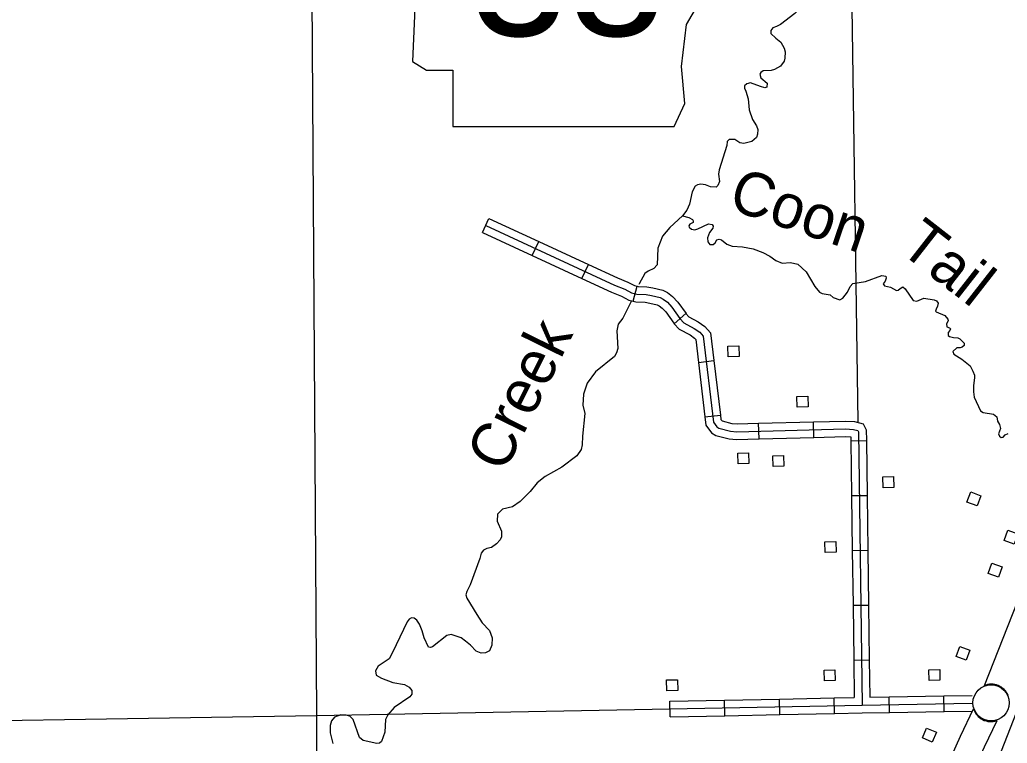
# Model space of a CAD drawing. Extents: x 1084508 to 1142749, y 1057638 to 1093403.
# Drawn here: x 1101810 to 1104795, y 1085507 to 1087695 of the extents above; entities that cross this region are included whole.
import ezdxf

# ---------------------------------------------------------------- set-up
doc = ezdxf.new("R2010")
doc.units = 0
for name, color, linetype in [('Level 15', 7, 'Continuous'), ('Level 21', 7, 'Continuous'), ('Level 24', 7, 'Continuous'), ('Level 32', 7, 'Continuous'), ('Level 35', 7, 'Continuous'), ('Level 40', 7, 'Continuous'), ('Level 5', 7, 'Continuous'), ('Level 56', 7, 'Continuous')]:
    doc.layers.add(name, color=color, linetype=linetype)

msp = doc.modelspace()

# ---------------------------------------------------------------- linework, layer by layer
at = {"layer": 'Level 15'}
for points in [[(1105408.5, 1087401.4), (1104909, 1086148.8), (1104725, 1085681.4)], [(1104377.2, 1085004.5), (1104449.7, 1085132.3), (1104545.7, 1085293.5), (1104593, 1085393.9), (1104653.6, 1085528.4), (1104692.9, 1085611.4)], [(1104762.7, 1085575.5), (1104724.9, 1085495.5), (1104664.3, 1085361), (1104615, 1085256.6), (1104517.5, 1085092.9), (1104445.5, 1084965.8)]]:
    msp.add_lwpolyline(points, dxfattribs=at)
for centre, radius, start, end in [((1104746.6, 1085630.7), 55.1, 22.2643, 113.1261), ((1104745.4, 1085627.6), 54.9, 197.1402, 288.3943)]:
    msp.add_arc(centre, radius, start, end, dxfattribs=at)
at = {"layer": 'Level 21'}
msp.add_lwpolyline([(1102970.6, 1088371.1), (1103018.4, 1088052.5), (1102997.2, 1087569.3), (1103039.7, 1087542.7), (1103119.3, 1087542.7), (1103119.3, 1087372.8), (1103788.4, 1087372.8), (1103820.3, 1087441.9), (1103809.7, 1087553.4), (1103825.6, 1087680.8), (1103884, 1087781.7), (1103921.2, 1087856), (1103974.3, 1087935.7), (1104006.1, 1088020.7), (1104032.7, 1088089.7), (1104080.5, 1088148.1), (1104091.1, 1088185.3), (1104069.9, 1088211.8), (1103905.2, 1088211.8), (1103942.4, 1088286.2), (1103947.7, 1088334), (1103925.7, 1088370.7)], close=True, dxfattribs=at)
at = {"layer": 'Level 24'}
msp.add_circle((1104745.9, 1085629.5), 54.9, dxfattribs=at)
at = {"layer": 'Level 32'}
for p, q in [((1103208.3, 1087051.8), (1103228.1, 1087094.5)), ((1103358.7, 1086982.1), (1103378.5, 1087024.8)), ((1103509, 1086912.5), (1103528.8, 1086955.2)), ((1103664.3, 1086843.9), (1103676.1, 1086889.5)), ((1103788.4, 1086775.6), (1103823.5, 1086806.9)), ((1103861.3, 1086658.9), (1103908.1, 1086664.5)), ((1103881, 1086494.3), (1103927.8, 1086499.9)), ((1104044.4, 1086427.7), (1104043.1, 1086474.8)), ((1104210, 1086432.1), (1104208.8, 1086479.2)), ((1104322.1, 1086421.8), (1104369.2, 1086422.4)), ((1104324.2, 1086256.1), (1104371.3, 1086256.7)), ((1104326.4, 1086090.4), (1104373.4, 1086091)), ((1104328.5, 1085924.7), (1104375.6, 1085925.3)), ((1104330.6, 1085759), (1104377.7, 1085759.6)), ((1104604, 1085603.2), (1104603.2, 1085650.3)), ((1103775.6, 1085587.4), (1103774.6, 1085634.4)), ((1103941.3, 1085590.7), (1103940.3, 1085637.7)), ((1104107, 1085593.9), (1104106, 1085641)), ((1104272.7, 1085597.2), (1104271.7, 1085644.3)), ((1104438.3, 1085600.3), (1104437.5, 1085647.4))]:
    msp.add_line(p, q, dxfattribs=at)
for points in [[(1103228.1, 1087094.5), (1103378.5, 1087024.8)], [(1103218.2, 1087073.2), (1103607.8, 1086892.7), (1103638.3, 1086880.6), (1103659.1, 1086869.6), (1103675.5, 1086865.3), (1103702.9, 1086864.3), (1103719, 1086861.6), (1103745.3, 1086855.4), (1103754.9, 1086850.3), (1103767.5, 1086840.9), (1103780.8, 1086826.5), (1103805.4, 1086792), (1103817.4, 1086778.4), (1103848.1, 1086762), (1103865.1, 1086750.2), (1103875.5, 1086738.6), (1103906.7, 1086478), (1103916.5, 1086464.2), (1103923.2, 1086460.3), (1103957.8, 1086451.5), (1103977.3, 1086449.5), (1104305.4, 1086458.1), (1104329.6, 1086456.6), (1104343, 1086453.2), (1104345.3, 1086448.9), (1104355.9, 1085622.4)], [(1103208.3, 1087051.8), (1103358.7, 1086982.1)], [(1103378.5, 1087024.8), (1103528.8, 1086955.2)], [(1103358.7, 1086982.1), (1103509, 1086912.5)], [(1103528.8, 1086955.2), (1103617, 1086914.3), (1103648.2, 1086902.1), (1103667.6, 1086891.7), (1103676.1, 1086889.5)], [(1103509, 1086912.5), (1103598.5, 1086871), (1103628.4, 1086859.2), (1103650.5, 1086847.5), (1103664.3, 1086843.9)], [(1103676.1, 1086889.5), (1103679, 1086888.8), (1103705.3, 1086887.7), (1103723.7, 1086884.7), (1103753.7, 1086877.6), (1103767.6, 1086870.3), (1103783.3, 1086858.5), (1103799.1, 1086841.4), (1103823.8, 1086806.6), (1103823.5, 1086806.9)], [(1103664.3, 1086843.9), (1103672.1, 1086841.9), (1103700.5, 1086840.8), (1103714.4, 1086838.5), (1103737, 1086833.2), (1103742.3, 1086830.4), (1103751.6, 1086823.4), (1103762.5, 1086811.6), (1103786.9, 1086777.3), (1103788.4, 1086775.6)], [(1103823.5, 1086806.9), (1103832.2, 1086797.2), (1103860.4, 1086782.1), (1103880.8, 1086768), (1103898, 1086748.7), (1103908.1, 1086664.5)], [(1103788.4, 1086775.6), (1103802.6, 1086759.7), (1103835.8, 1086741.9), (1103849.4, 1086732.5), (1103853, 1086728.4), (1103861.3, 1086658.9)], [(1103908.1, 1086664.5), (1103927.8, 1086499.9)], [(1103861.3, 1086658.9), (1103881, 1086494.3)], [(1103881, 1086494.3), (1103884, 1086469.3), (1103900.3, 1086446.4), (1103914.3, 1086438.2), (1103953.7, 1086428.2), (1103976.5, 1086426), (1104044.4, 1086427.7)], [(1103927.8, 1086499.9), (1103929.3, 1086486.8), (1103932.6, 1086482.2), (1103961.9, 1086474.7), (1103978.2, 1086473.1), (1104043.1, 1086474.8)], [(1104043.1, 1086474.8), (1104208.8, 1086479.2)], [(1104208.8, 1086479.2), (1104305.8, 1086481.7), (1104333.3, 1086480), (1104358.8, 1086473.5), (1104368.7, 1086455), (1104369.2, 1086422.4)], [(1104044.4, 1086427.7), (1104210, 1086432.1)], [(1104210, 1086432.1), (1104305, 1086434.6), (1104321.9, 1086433.5), (1104322.1, 1086421.8)], [(1104322.1, 1086421.8), (1104324.2, 1086256.1)], [(1104369.2, 1086422.4), (1104371.3, 1086256.7)], [(1104324.2, 1086256.1), (1104326.4, 1086090.4)], [(1104371.3, 1086256.7), (1104373.4, 1086091)], [(1104326.4, 1086090.4), (1104328.5, 1085924.7)], [(1104373.4, 1086091), (1104375.6, 1085925.3)], [(1104328.5, 1085924.7), (1104330.6, 1085759)], [(1104375.6, 1085925.3), (1104377.7, 1085759.6)], [(1104330.6, 1085759), (1104332.1, 1085645.5)], [(1104377.7, 1085759.6), (1104379.2, 1085646.4)], [(1104437.5, 1085647.4), (1104603.2, 1085650.3)], [(1104603.2, 1085650.3), (1104688.4, 1085651.8)], [(1103774.6, 1085634.4), (1103940.3, 1085637.7)], [(1103775.1, 1085610.9), (1104355.9, 1085622.4), (1104688.8, 1085628.2)], [(1103940.3, 1085637.7), (1104106, 1085641)], [(1104106, 1085641), (1104271.7, 1085644.3)], [(1104271.7, 1085644.3), (1104332.1, 1085645.5)], [(1104379.2, 1085646.4), (1104437.5, 1085647.4)], [(1103775.6, 1085587.4), (1103941.3, 1085590.7)], [(1103941.3, 1085590.7), (1104107, 1085593.9)], [(1104107, 1085593.9), (1104272.7, 1085597.2)], [(1104272.7, 1085597.2), (1104356.4, 1085598.9), (1104438.3, 1085600.3)], [(1104438.3, 1085600.3), (1104604, 1085603.2)], [(1104604, 1085603.2), (1104689.2, 1085604.7)]]:
    msp.add_lwpolyline(points, dxfattribs=at)
at = {"layer": 'Level 35'}
for points in [[(1104205.9, 1087800.5), (1104205, 1087789.7), (1104195.3, 1087764.8), (1104176.6, 1087736.3), (1104153, 1087713.9), (1104108.9, 1087681.3), (1104097.2, 1087674.5), (1104086, 1087670.3), (1104080.1, 1087662.4), (1104080.5, 1087653.6), (1104095.2, 1087640)], [(1104095.2, 1087640), (1104110.5, 1087627.1), (1104120.7, 1087609.5), (1104123, 1087598.3), (1104122.6, 1087579), (1104120.4, 1087570.4), (1104109.1, 1087554.5), (1104090.9, 1087544.3), (1104080.6, 1087541.7), (1104056.7, 1087540.7), (1104049.7, 1087535.7), (1104046.7, 1087530.6), (1104050.3, 1087519.7), (1104069.3, 1087503.7), (1104068.5, 1087491.7), (1104062, 1087489.2), (1104048.6, 1087493.1), (1104019.1, 1087504.9), (1104007.3, 1087501.2), (1104000.9, 1087495), (1104001, 1087487.9), (1104005, 1087479.4)], [(1104005, 1087479.4), (1104011.4, 1087456.2), (1104014.6, 1087423.2), (1104024.9, 1087393.3), (1104036.5, 1087374.4), (1104040.6, 1087362.9), (1104040, 1087349.3), (1104036.5, 1087339.2), (1104022.4, 1087327.4), (1103998.4, 1087321.3), (1103986.7, 1087323.5), (1103971, 1087332.8), (1103954, 1087333), (1103948.5, 1087327.5), (1103946.7, 1087315.1), (1103924.3, 1087241.7), (1103921.9, 1087228.4), (1103925, 1087206.1), (1103919.7, 1087194), (1103915.2, 1087188.5), (1103897.8, 1087189.9), (1103882.2, 1087196.4), (1103868.6, 1087198.2), (1103858, 1087196.3), (1103850.9, 1087192), (1103842, 1087175.1), (1103834.6, 1087137.4), (1103825.7, 1087119.2), (1103813.6, 1087102.1), (1103775, 1087067), (1103753.1, 1087040.8), (1103738.8, 1087004.8), (1103736.5, 1086954.4), (1103726.1, 1086942.7), (1103709.7, 1086934.7), (1103699.2, 1086927.5), (1103682.2, 1086896.4), (1103681.4, 1086894.6)], [(1103813.6, 1087102.1), (1103832, 1087097.3), (1103843.2, 1087090.7), (1103845.2, 1087087), (1103845.3, 1087082.3), (1103835.1, 1087076.9), (1103832.4, 1087071.8), (1103832.8, 1087067.7), (1103840.6, 1087062), (1103850.1, 1087059.7), (1103859.7, 1087062.5), (1103891.7, 1087077.6), (1103902.7, 1087076), (1103905.7, 1087070.5), (1103905.2, 1087065.4), (1103894.9, 1087051.6), (1103888.8, 1087036), (1103889.2, 1087023.4), (1103896, 1087015.1), (1103906.1, 1087015.4), (1103911.6, 1087020.9), (1103916.4, 1087029.2), (1103923.5, 1087031.9), (1103931.1, 1087029.6), (1103947.5, 1087016.9), (1103962.8, 1087010.4), (1103994.6, 1087008.8), (1104026.2, 1087002.8), (1104055.5, 1086991.4), (1104076.9, 1086980.3), (1104095.2, 1086967), (1104114.6, 1086959.4), (1104139.1, 1086960.7), (1104161.3, 1086956.3), (1104187.1, 1086932.5), (1104213.2, 1086888.5), (1104227.6, 1086871.9), (1104235.5, 1086867.8), (1104259.6, 1086863.1), (1104268.3, 1086855.5), (1104288.9, 1086848.5), (1104297.3, 1086853.2), (1104311.5, 1086871.5), (1104319.9, 1086888.2), (1104328.1, 1086897.9), (1104366.3, 1086903.7), (1104416, 1086922.1), (1104427.4, 1086919.3), (1104428.9, 1086913.4), (1104425.7, 1086904.8), (1104419.6, 1086896.7), (1104423.6, 1086890.9), (1104441.9, 1086886.7), (1104459.5, 1086876.5), (1104465.2, 1086877), (1104470.7, 1086882.8), (1104479, 1086887.1), (1104486.4, 1086881.4), (1104510.7, 1086845.8), (1104521.1, 1086844.6), (1104542.6, 1086853.1), (1104573.5, 1086848.6), (1104580.9, 1086845.4), (1104585.8, 1086837.9), (1104584.2, 1086829.1), (1104579.7, 1086820.4), (1104578.3, 1086814.1), (1104579.9, 1086812.3), (1104605.7, 1086801), (1104614.9, 1086789.7), (1104616, 1086784.3), (1104610.6, 1086775.7), (1104612.1, 1086766.6), (1104620, 1086763.7), (1104623, 1086760.6), (1104621.5, 1086755.5), (1104616.1, 1086749.7), (1104615.7, 1086740.2), (1104620.5, 1086736.9), (1104632.5, 1086734.7)], [(1103658.6, 1086845.4), (1103632.4, 1086793.2), (1103619.1, 1086774.6), (1103614.9, 1086754.6), (1103618.1, 1086701.5), (1103613.7, 1086687.8), (1103607.2, 1086676.6), (1103550.3, 1086630.5), (1103524.9, 1086596.1), (1103513.9, 1086563), (1103511.5, 1086529.2), (1103517.5, 1086504.5), (1103510.4, 1086435.7), (1103510.2, 1086410.1), (1103506.6, 1086395.5), (1103493.9, 1086376.6), (1103448.1, 1086341.9), (1103397.9, 1086314), (1103374, 1086294.7), (1103352.7, 1086268.9), (1103322.5, 1086238.7), (1103299.4, 1086222), (1103268.8, 1086214.8), (1103253.8, 1086200.2), (1103252.8, 1086179.4), (1103265.7, 1086148.9), (1103266.2, 1086131.2), (1103262.4, 1086122), (1103250.7, 1086110.6), (1103235.7, 1086099.5), (1103221.3, 1086095.9), (1103212, 1086091.2), (1103204.7, 1086082.2), (1103200.8, 1086066.3), (1103171.7, 1085986.1), (1103160.9, 1085966), (1103158.4, 1085955.8), (1103161.2, 1085946.1), (1103191, 1085896.3)], [(1104632.5, 1086734.7), (1104645.2, 1086733.2), (1104651.8, 1086730.3), (1104664.2, 1086716.8), (1104664.1, 1086709.8), (1104658.9, 1086705.3), (1104652.3, 1086703.2), (1104642, 1086702.6), (1104630, 1086692.1), (1104633.4, 1086683.7), (1104657.7, 1086669), (1104682.2, 1086648.6), (1104690.9, 1086632.5), (1104695.3, 1086620), (1104695.8, 1086613.1), (1104692.8, 1086587.8), (1104693, 1086569.9), (1104695, 1086554.2), (1104713.5, 1086512.8), (1104721.9, 1086507.7), (1104753.5, 1086502.7), (1104762.8, 1086494.7), (1104765.7, 1086481), (1104771.7, 1086471.7), (1104773.9, 1086459.5), (1104768.1, 1086442.6), (1104771.5, 1086435.8), (1104776.6, 1086431.5), (1104782.6, 1086432.6), (1104788.3, 1086440.4), (1104797.6, 1086443.8)], [(1103191, 1085896.3), (1103208, 1085871.3), (1103229.8, 1085848.3), (1103237.4, 1085826.1), (1103236.4, 1085804.1), (1103230, 1085786.9), (1103217.3, 1085780.5), (1103204.7, 1085779.8), (1103189.2, 1085785.4), (1103172, 1085803.8), (1103157.4, 1085816.3), (1103143.7, 1085825.6), (1103113.8, 1085836.1), (1103100.7, 1085833.5), (1103057.9, 1085799.2), (1103051.1, 1085796.5), (1103045.1, 1085797.9), (1103032.6, 1085825.9), (1103026.4, 1085847.1), (1103018.2, 1085867.3), (1103010, 1085879.1), (1103002, 1085885.4), (1102994.4, 1085886.2), (1102987.3, 1085882.5), (1102980.9, 1085874.4), (1102936.1, 1085781.5), (1102926, 1085762.9), (1102893.3, 1085740.9), (1102885.2, 1085726.8), (1102887.5, 1085713), (1102903.2, 1085704), (1102937.2, 1085691.1), (1102972.6, 1085685.2), (1102986.7, 1085676.8), (1102994.5, 1085667.3), (1102995.2, 1085655.3), (1102989.1, 1085647.3), (1102941.3, 1085615), (1102922.4, 1085593.7), (1102915.9, 1085579.3), (1102913.3, 1085541.1), (1102903.4, 1085512.2), (1102897, 1085507.9), (1102888.8, 1085506.7), (1102848, 1085515.3), (1102836.4, 1085524.7), (1102818.1, 1085579.3), (1102808.1, 1085588.8), (1102796.4, 1085592.5), (1102780.3, 1085593), (1102761.3, 1085586.5), (1102752.5, 1085575.5), (1102748.2, 1085561.2), (1102748.2, 1085539.2), (1102756.7, 1085506.3)]]:
    msp.add_lwpolyline(points, dxfattribs=at)
at = {"layer": 'Level 40'}
for points in [[(1105593.6, 1087538.5), (1105266.5, 1086724.2), (1104945.2, 1085916.1), (1104652.3, 1085166.8), (1104226, 1084075.6), (1103955, 1083382.1), (1103584, 1082434), (1103293.5, 1081677.2), (1102955.6, 1080814.4), (1102738.3, 1080275.5)], [(1104945.2, 1085916.1), (1104652.3, 1085166.8), (1104226, 1084075.6), (1103955, 1083382.1), (1103584, 1082434), (1103293.5, 1081677.2), (1102955.6, 1080814.4)]]:
    msp.add_lwpolyline(points, dxfattribs=at)
at = {"layer": 'Level 5'}
for points in [[(1104343.9, 1086479.3), (1104325.4, 1087802.7)], [(1102692.6, 1087768.2), (1102706.5, 1085591.2), (1102708.3, 1084897.6)], [(1101054.1, 1085565.2), (1102706.5, 1085591.2), (1103775.1, 1085611.4)]]:
    msp.add_lwpolyline(points, dxfattribs=at)
at = {"layer": 'Level 56'}
for points in [[(1103951.4, 1086676), (1103950.5, 1086708.6), (1103983.2, 1086709.6), (1103984.2, 1086676.9)], [(1104159.8, 1086523.4), (1104158.8, 1086556.1), (1104191.6, 1086557), (1104192.5, 1086524.4)], [(1103980.9, 1086352.1), (1103980, 1086384.7), (1104012.8, 1086385.7), (1104013.7, 1086353)], [(1104087, 1086344.2), (1104086.1, 1086376.9), (1104118.8, 1086377.8), (1104119.8, 1086345.2)], [(1104419.2, 1086280.2), (1104418.3, 1086312.8), (1104451, 1086313.8), (1104452, 1086281.1)], [(1104703.6, 1086225.2), (1104672.9, 1086236.4), (1104684.1, 1086267.2), (1104714.8, 1086256)], [(1104815.9, 1086109.4), (1104785.2, 1086120.6), (1104796.4, 1086151.4), (1104827.1, 1086140.2)], [(1104244.6, 1086084), (1104243.7, 1086116.6), (1104276.4, 1086117.6), (1104277.4, 1086084.9)], [(1104768, 1086009.6), (1104737.3, 1086020.8), (1104748.5, 1086051.6), (1104779.2, 1086040.4)], [(1104670.8, 1085758.1), (1104640.1, 1085769.2), (1104651.3, 1085800), (1104682, 1085788.8)], [(1104242.1, 1085696.2), (1104241.1, 1085728.8), (1104273.9, 1085729.8), (1104274.8, 1085697.1)], [(1104558.6, 1085696.6), (1104557.7, 1085729.3), (1104590.4, 1085730.2), (1104591.4, 1085697.6)], [(1103766.2, 1085665.9), (1103765.2, 1085698.6), (1103798, 1085699.5), (1103799, 1085666.9)], [(1104550.9, 1085553.3), (1104580.9, 1085540.6), (1104568.1, 1085510.4), (1104538.1, 1085523.2)]]:
    msp.add_lwpolyline(points, close=True, dxfattribs=at)

# ---------------------------------------------------------------- texts
at = {"layer": 'Level 21'}
msp.add_text('38', height=397.75, dxfattribs=at).set_placement((1103170.4, 1087646.6))
at = {"layer": 'Level 35'}
for s, rotation, p in [('Coon', 341.2594, (1103946.6, 1087125.1)), ('Tail', 322.0261, (1104463.3, 1086997.6)), ('Creek', 63.671, (1103274.1, 1086321.6))]:
    msp.add_text(s, height=132.58, rotation=rotation, dxfattribs=at).set_placement(p)

doc.saveas('drawing.dxf')
